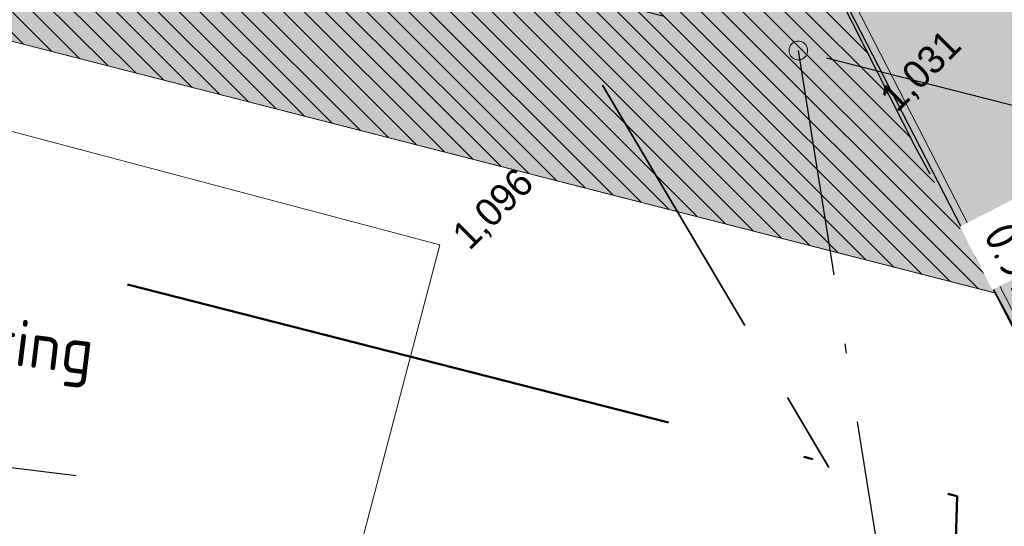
# Model space of a CAD drawing. Header units: millimetres. Extents: x 812 to 183790, y 13 to 580968.
# Tile 503 of 656: x 182774.13 to 182784.71, y 580741.1 to 580746.55. Entities that reach past the tile are written whole.
import ezdxf

# ---------------------------------------------------------------- set-up
doc = ezdxf.new("R2010")
doc.units = ezdxf.units.MM
doc.header["$LTSCALE"] = 5
for name, pattern in [('ACAD_ISO04W100', [30, 24, -3, 0, -3]), ('RI-GWA', [18.450000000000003, 6, -1.8, 1.75, -1.8, 1.75, -1.8, 1.75, -1.8]), ('VH-OPSLUITBAND_80X200', [14, 8, -2, 2, -2]), ('XX-PROJECTGRENS', [18, 12, -3, 0, -3])]:
    doc.linetypes.add(name, pattern=pattern)
for name, color, linetype, lineweight in [('289_V_KANT_OPEN_VERHARDING', 252, 'Continuous', 9), ('N-BH-VH-KANTOPSLUITING_OPSLUITBAND_80X200-G', 150, 'VH-OPSLUITBAND_80X200', 30), ('N-Hoogte_Nieuw', 7, 'Continuous', 25), ('N-OI-RI-INLAAT', 40, 'RI-GWA', 18), ('N-WE-IE-AANPIJLING-T25', 7, 'Continuous', 25), ('N-WE-KG-WERKGRENS-G', 7, 'XX-PROJECTGRENS', 50), ('N-WE-RI-GWA_TRANSPORTLEIDING_BETON-G', 7, 'RI-GWA', 25), ('N-WE-VH-KANTVERHARDING-G', 7, 'Continuous', 0), ('N-WEG-ALG-BSS KEIFORMAAT elleboog-A', 251, 'Continuous', 18), ('N-XX-AL-M', 7, 'Continuous', 0), ('V-WE-RI-GWA-G', 7, 'RI-GWA', 35), ('V-WE-VH-KANTOPSLUITING_OPSLUITBAND_80X200-G', 150, 'VH-OPSLUITBAND_80X200', 25), ('V-WE-VH-VERHARDING_BETONSTRAATSTEEN-KF GRIJS HERGEBRUIK-A', 150, 'Continuous', 18)]:
    doc.layers.add(name, color=color, linetype=linetype, lineweight=lineweight)
doc.layers.add('B-ALG-HOOGTES', color=252, linetype='Continuous')
doc.layers.add('N-RIO-PVC-160', color=200, linetype='ACAD_ISO04W100')
doc.layers.add('N-WE-VH-VERHARDING_TEGEL-A', color=253, linetype='Continuous', lineweight=5, transparency=0.75)
doc.layers.add('V-WE-VH-VERHARDING_TEGEL-A', color=253, linetype='Continuous', lineweight=18, transparency=0.5)
doc.layers.add('V-289_V_KANT_OPEN_VERHARDING', color=7, linetype='Continuous', lineweight=9, true_color=0xffffff)
doc.styles.add('isocp', font='isocp.shx')
doc.styles.add('maatvoering', font='iso.shx', dxfattribs={"width": 0.95})
doc.styles.add('NLCS-ISO-M200-T18', font='txt', dxfattribs={"height": 0.36})
doc.styles.add('NLCS-ISO-T25', font='txt', dxfattribs={"height": 2.5})
doc.styles.add('NLCS-T25_0', font='txt')
doc.dimstyles.new('JHSW 1-200', dxfattribs={"dimscale": 0.2, "dimtxt": 1.5, "dimasz": 2, "dimexe": 2, "dimexo": 0.69, "dimgap": 1, "dimtad": 1, "dimzin": 0, "dimdsep": 46, "dimtxsty": 'maatvoering', "dimcen": 0, "dimazin": 0, "dimtfac": 1, "dimtofl": 0, "dimtmove": 0, "dimatfit": 3, "dimfxl": 1, "dimtolj": 1, "dimtzin": 0, "dimarcsym": 0})
doc.dimstyles.new('NLCS-M200-T18-PIJL_X_L2_H1', dxfattribs={"dimscale": 0.2, "dimtxt": 0.36, "dimasz": 2, "dimexe": 2, "dimexo": 1, "dimgap": 0.7, "dimtad": 1, "dimzin": 0, "dimdsep": 46, "dimtxsty": 'NLCS-ISO-M200-T18', "dimcen": 0, "dimdle": 2, "dimclrd": 256, "dimclre": 256, "dimclrt": 256, "dimadec": 1, "dimazin": 0, "dimtfac": 1, "dimtofl": 0, "dimtmove": 1, "dimatfit": 0, "dimfxl": 2, "dimfxlon": 1, "dimtfillclr": 254, "dimtolj": 1, "dimtzin": 0, "dimlwd": 18, "dimlwe": 18, "dimarcsym": 0})

# ---------------------------------------------------------------- blocks, each defined once
blk = doc.blocks.new('*D7056')
at = {"layer": 'Defpoints', "color": 0, "transparency": 16777216}
for p in [(182787.8381176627, 580760.0320621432), (182771.0706487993, 580741.4888157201)]:
    blk.add_point(p, dxfattribs=at)
at = {"layer": 'N-XX-AL-M', "linetype": 'Continuous', "lineweight": 18, "transparency": 16777216}
blk.add_line((182786.2203922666, 580758.2430097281), (182787.5698381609, 580759.7353702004), dxfattribs=at)
at = {"layer": 'N-XX-AL-M', "transparency": 16777216}
blk.add_solid([(182787.5203895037, 580759.7800834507), (182787.619286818, 580759.6906569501), (182787.8381176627, 580760.0320621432)], dxfattribs=at)
at = {"layer": 'N-XX-AL-M', "transparency": 16777216, "insert": (182786.5236219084, 580759.0554675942), "char_height": 0.36, "attachment_point": 5, "rotation": 47.87898205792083, "style": 'NLCS-ISO-M200-T18'}
blk.add_mtext('\\A1;R25.00', dxfattribs=at)
blk = doc.blocks.new('*D7134')
at = {"layer": 'Defpoints', "color": 0, "transparency": 16777216}
for p in [(182794.2862850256, 580750.2616765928), (182777.0186256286, 580745.1795570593)]:
    blk.add_point(p, dxfattribs=at)
at = {"layer": 'N-XX-AL-M', "linetype": 'Continuous', "lineweight": 18, "transparency": 16777216}
blk.add_line((182792.041489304, 580749.6010010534), (182793.9025592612, 580750.1487406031), dxfattribs=at)
at = {"layer": 'N-XX-AL-M', "transparency": 16777216}
blk.add_solid([(182793.8837365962, 580750.2126948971), (182793.9213819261, 580750.084786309), (182794.2862850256, 580750.2616765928)], dxfattribs=at)
at = {"layer": 'N-XX-AL-M', "transparency": 16777216, "insert": (182792.6898126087, 580750.125383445), "char_height": 0.36, "attachment_point": 5, "rotation": 16.399911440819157, "style": 'NLCS-ISO-M200-T18'}
blk.add_mtext('\\A1;R18.00', dxfattribs=at)
blk = doc.blocks.new('Inlaat')
at = {"linetype": 'ByBlock'}
h = blk.add_hatch(color=0, dxfattribs=at)
h.dxf.hatch_style = 1
edge = h.paths.add_edge_path()
edge.add_arc((0, 0), 0.1, 0, 360)
at = {"color": 0, "linetype": 'ByBlock'}
blk.add_circle((0, 0), 0.1, dxfattribs=at)

msp = doc.modelspace()

# ---------------------------------------------------------------- hatches: boundary and pattern name
at = {"layer": 'N-WE-VH-VERHARDING_TEGEL-A'}
h = msp.add_hatch(color=256, dxfattribs=at)
h.dxf.hatch_style = 1
edge = h.paths.add_edge_path()
edge.add_line((182762.5618588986, 580764.1505976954), (182753.906578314, 580766.1862211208))
edge.add_line((182753.906578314, 580766.1862211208), (182753.2884899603, 580765.1789079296))
edge.add_line((182753.2884899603, 580765.1789079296), (182753.7083100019, 580764.9076705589))
edge.add_line((182753.7083100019, 580764.9076705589), (182753.4731212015, 580764.5653398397))
edge.add_line((182753.4731212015, 580764.5653398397), (182760.0040130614, 580763.0970001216))
edge.add_line((182760.0040130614, 580763.0970001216), (182759.2290143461, 580761.8941882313))
edge.add_line((182759.2290143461, 580761.8941882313), (182759.5310911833, 580761.3947099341))
edge.add_line((182759.5310911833, 580761.3947099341), (182764.2433591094, 580760.2067618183))
edge.add_line((182764.2433591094, 580760.2067618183), (182764.2755320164, 580760.285191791))
edge.add_line((182764.2755320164, 580760.285191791), (182775.1218272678, 580757.6590934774))
edge.add_line((182775.1218272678, 580757.6590934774), (182776.3138472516, 580759.1667114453))
edge.add_line((182776.3138472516, 580759.1667114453), (182776.0780534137, 580759.3521874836))
edge.add_line((182776.0780534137, 580759.3521874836), (182776.4494243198, 580759.8234450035))
edge.add_line((182776.4494243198, 580759.8234450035), (182777.3919393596, 580759.0807031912))
edge.add_line((182777.3919393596, 580759.0807031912), (182777.0226018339, 580758.6120259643))
edge.add_line((182777.0226018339, 580758.6120259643), (182776.7845042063, 580758.7945797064))
edge.add_line((182776.7845042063, 580758.7945797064), (182775.763816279, 580757.5036554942))
edge.add_line((182775.763816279, 580757.5036554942), (182776.6631244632, 580757.2859155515))
edge.add_arc((182768.0865472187, 580747.5164568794), 12.99999999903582, 27.172773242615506, 48.720204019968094, ccw=False)
edge.add_line((182779.6517825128, 580753.4532348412), (182785.0446068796, 580742.9476570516))
edge.add_line((182785.0446068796, 580742.9476570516), (182786.5493194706, 580742.5450441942))
edge.add_line((182786.5493194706, 580742.5450441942), (182786.6268620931, 580742.8348495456))
edge.add_line((182786.6268620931, 580742.8348495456), (182787.2064727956, 580742.6797643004))
edge.add_line((182787.2064727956, 580742.6797643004), (182781.1766521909, 580754.4242200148))
edge.add_arc((182768.0100766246, 580747.665426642), 14.7999999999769, 27.17277324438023, 76.76520824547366)
edge.add_line((182771.3984184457, 580762.0723395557), (182762.5618588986, 580764.1505976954))
at = {"layer": 'N-WEG-ALG-BSS KEIFORMAAT elleboog-A'}
h = msp.add_hatch(dxfattribs=at)
h.set_pattern_fill('ANSI33', color=256, scale=0.05, angle=90.00000000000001)
h.set_pattern_definition([(135, (0, 0), (-0.2245064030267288, -0.2245064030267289), []), (135, (-3.610339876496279e-17, 0.2245065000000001), (-0.2245064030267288, -0.2245064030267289), [0.15875, -0.079375])])
h.paths.add_polyline_path([(182782.1723525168, 580748.3678189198), (182761.9270871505, 580753.5541541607), (182761.3612403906, 580753.8954062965), (182758.0219866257, 580754.8096289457), (182757.2817846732, 580751.6845369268), (182760.3648510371, 580749.8251943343), (182784.6129154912, 580743.6134411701)])
at = {"layer": 'V-WE-VH-VERHARDING_BETONSTRAATSTEEN-KF GRIJS HERGEBRUIK-A', "ltscale": 0.2}
h = msp.add_hatch(dxfattribs=at)
h.set_pattern_fill('ANSI31', color=256, scale=0.05, angle=90.00000000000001)
h.set_pattern_definition([(135, (0, 0), (-0.1122532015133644, -0.1122532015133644), [])])
h.paths.add_polyline_path([(182761.9270871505, 580753.5541541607), (182761.3612403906, 580753.8954062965), (182758.0219866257, 580754.8096289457), (182757.2817846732, 580751.6845369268), (182760.3648510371, 580749.8251943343), (182784.6188501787, 580743.6119208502), (182783.7575085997, 580745.1768350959), (182782.1442534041, 580748.3750172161)])
at = {"layer": 'V-WE-VH-VERHARDING_TEGEL-A'}
h = msp.add_hatch(color=256, dxfattribs=at)
h.dxf.hatch_style = 1
h.paths.add_polyline_path([(182775.9384734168, 580757.3292463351), (182776.1100324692, 580757.3043500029), (182776.96961743, 580756.5582145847), (182777.2244156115, 580756.30861243), (182777.4491531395, 580756.0809370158), (182778.3845132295, 580755.0207447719), (182778.8552080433, 580754.3870603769), (182779.7266430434, 580753.0128045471), (182780.2826482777, 580751.9900711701), (182782.1007664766, 580748.4612274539), (182783.7575085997, 580745.1768350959), (182784.7491089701, 580743.3752623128), (182785.3337054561, 580742.2351957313), (182785.4178817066, 580742.5406501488), (182785.5917846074, 580742.5055856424), (182787.2150115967, 580742.1569976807), (182787.3740081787, 580742.1110076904), (182787.2114810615, 580741.5215998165), (182787.3401385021, 580741.5078915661), (182787.5174468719, 580741.511132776), (182787.6337156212, 580741.534676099), (182787.7751268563, 580741.5985046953), (182787.8742897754, 580741.6925418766), (182787.9079387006, 580741.7738315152), (182787.9008274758, 580741.874961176), (182787.8641782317, 580742.0110960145), (182787.646987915, 580742.419998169), (182785.6980133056, 580746.2140045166), (182784.6214682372, 580748.304915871), (182783.7240142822, 580750.0479888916), (182782.6395570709, 580752.1907930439), (182782.4399871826, 580752.5919952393), (182782.0591368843, 580753.3001737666), (182781.6750030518, 580753.978012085), (182780.9658288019, 580755.1844777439), (182780.4085688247, 580754.8217860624), (182780.2786730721, 580755.0407141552), (182779.4061084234, 580756.2583669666), (182779.2880095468, 580756.4029998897), (182779.7586167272, 580756.8233208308), (182779.0793552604, 580757.5770111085), (182778.3200930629, 580758.3339996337), (182777.8319132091, 580758.7649013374), (182777.4330051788, 580759.0860303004), (182777.0889797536, 580759.3436962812), (182776.6528529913, 580759.6516704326), (182776.0730133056, 580760.0167412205), (182775.6008950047, 580760.292317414), (182775.1620025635, 580760.527556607), (182774.5912281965, 580760.8057584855), (182774.0439910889, 580761.0410003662), (182773.424934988, 580761.2764665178), (182772.728012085, 580761.521987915), (182771.9580401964, 580761.767618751), (182771.2380346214, 580761.9754695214), (182770.8433002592, 580762.0907855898), (182766.5560150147, 580763.120010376), (182763.2044116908, 580763.9315216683), (182760.9350128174, 580764.4730964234), (182755.8750197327, 580765.713360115), (182753.9499361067, 580766.1835171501), (182754.0402137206, 580766.3905895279), (182754.0333648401, 580766.392848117), (182754.0165463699, 580766.3654386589), (182753.2884899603, 580765.1789079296), (182753.7083100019, 580764.9076705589), (182753.4731212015, 580764.5653398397), (182760.0040130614, 580763.0970001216), (182759.8372802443, 580762.8349208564), (182759.2290143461, 580761.8941882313), (182759.5310911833, 580761.3947099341), (182760.8920414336, 580761.0512578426), (182762.6364433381, 580760.6110371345), (182764.2433591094, 580760.2067618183), (182765.9485456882, 580759.8290604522), (182767.1320037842, 580759.54848058), (182769.7580182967, 580758.9166869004), (182772.578994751, 580758.197424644)])
h.paths.add_polyline_path([(182768.0617337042, 580760.5044428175), (182767.2120047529, 580760.7233562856), (182767.3275927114, 580761.2299381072), (182768.1957646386, 580761.013147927)], flags=16)

# ---------------------------------------------------------------- linework, layer by layer
at = {"layer": '289_V_KANT_OPEN_VERHARDING'}
for points in [[(182778.6468204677, 580744.1287086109), (182756.8608972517, 580749.9075733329), (182757.2817846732, 580751.6845369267)], [(182778.6468204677, 580744.1287086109), (182777.3935483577, 580739.3719276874)]]:
    msp.add_lwpolyline(points, dxfattribs=at)
at = {"layer": 'N-BH-VH-KANTOPSLUITING_OPSLUITBAND_80X200-G', "ltscale": 0.2, "flags": 128}
msp.add_lwpolyline([(182785.6188389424, 580741.6538358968), (182779.5806118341, 580753.4167008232, 0.09391237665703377), (182776.6251195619, 580757.2128057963), (182764.2559642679, 580760.2076180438)], format="xyb", dxfattribs=at)
at = {"layer": 'N-RIO-PVC-160', "ltscale": 0.05}
msp.add_lwpolyline([(182784.0804211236, 580736.3009370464), (182782.4993151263, 580746.2194762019)], dxfattribs=at)
at = {"layer": 'N-WE-RI-GWA_TRANSPORTLEIDING_BETON-G', "ltscale": 0.2, "flags": 128}
msp.add_lwpolyline([(182764.9288875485, 580750.7205842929), (182799.6919803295, 580741.8151414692)], dxfattribs=at)
at = {"layer": 'N-WE-VH-KANTVERHARDING-G', "flags": 128}
for points in [[(182785.5998824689, 580741.8659435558), (182779.6178291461, 580753.5193782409)], [(182757.2817846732, 580751.6845369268), (182760.3648510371, 580749.8251943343), (182784.6129154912, 580743.6134411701)]]:
    msp.add_lwpolyline(points, dxfattribs=at)
at = {"layer": 'V-WE-VH-KANTOPSLUITING_OPSLUITBAND_80X200-G', "ltscale": 0.1, "flags": 128}
msp.add_lwpolyline([(182782.1007664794, 580748.4612274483), (182783.7575085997, 580745.1768350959), (182784.7491089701, 580743.3752623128), (182785.3337054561, 580742.2351957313)], dxfattribs=at)

# ---------------------------------------------------------------- block references
at = {"layer": 'N-OI-RI-INLAAT', "rotation": 0.5703818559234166}
msp.add_blockref('Inlaat', (182782.4993151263, 580746.2194762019), dxfattribs=at)

# ---------------------------------------------------------------- texts
at = {"layer": 'B-ALG-HOOGTES', "char_height": 0.3, "attachment_point": 4, "rotation": 45.000000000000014, "line_spacing_factor": 0.8, "style": 'isocp'}
for s, insert in [('{\\Fdgn000|c0;\\C251;1,031}', (182783.4742639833, 580745.6300195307)), ('{\\Fdgn000|c0;\\C251;1,096}', (182778.8783736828, 580744.1472702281))]:
    msp.add_mtext(s, dxfattribs=dict(at, insert=insert))

# ---------------------------------------------------------------- dimensions: what is measured, and where the dimension line sits
at = {"layer": 'N-XX-AL-M'}
dim = msp.add_radius_dim(center=(182777.0186256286, 580745.1795570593), mpoint=(182794.2862850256, 580750.2616765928), dimstyle='NLCS-M200-T18-PIJL_X_L2_H1', dxfattribs=at)
dim.commit()
dim.dimension.update_dxf_attribs({"geometry": '*D7134', "text_midpoint": (182792.7801614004, 580749.8184028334), "dimtype": 164})

# ---------------------------------------------------------------- leaders
at = {"layer": 'N-WE-IE-AANPIJLING-T25', "annotation_type": 0, "has_hookline": 1, "hookline_direction": 0, "text_width": 4.2, "horizontal_direction": (0.9925461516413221, -0.1218693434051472, 0)}
msp.add_leader([(182769.8801261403, 580749.4521996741), (182770.101714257, 580742.2177510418), (182770.4987327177, 580742.1690033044)], dimstyle='JHSW 1-200', override={"dimgap": 0.35, "dimtfill": 1}, dxfattribs=at)

# ---------------------------------------------------------------- next in the draw order: texts
at = {"layer": 'N-Hoogte_Nieuw', "insert": (182784.7989229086, 580744.4117785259), "char_height": 0.3599999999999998, "attachment_point": 1, "rotation": 297.17277324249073, "style": 'NLCS-T25_0', "bg_fill": 2}
msp.add_mtext_dynamic_manual_height_columns('0.99', width=0.4047053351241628, gutter_width=2.499999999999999, heights=[0], dxfattribs=at)

# ---------------------------------------------------------------- next in the draw order: linework, layer by layer
at = {"layer": 'N-WE-KG-WERKGRENS-G', "ltscale": 0.1, "flags": 128}
msp.add_lwpolyline([(182546.3363945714, 580828.4899207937), (182543.8336850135, 580828.6949465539), (182540.4959602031, 580828.9354948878), (182537.3605703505, 580829.0986258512), (182534.235148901, 580829.2612381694), (182531.1097274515, 580829.4238504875), (182527.9843060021, 580829.5864628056), (182520.9662974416, 580829.9516022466), (182508.3491545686, 580830.2950978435), (182506.8932828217, 580830.3347332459), (182505.4374110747, 580830.3743686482), (182503.9821088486, 580830.4139885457), (182501.0593100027, 580830.4968933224), (182495.9427932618, 580830.64450416), (182490.8257921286, 580830.7921288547), (182485.7087909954, 580830.9397535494), (182480.5865481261, 580831.0875294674), (182476.585899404, 580831.1609660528), (182472.870248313, 580831.2157929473), (182469.156396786, 580831.2705932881), (182465.4445988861, 580831.3253633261), (182462.4442958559, 580831.3819626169), (182462.0279888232, 580831.442751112), (182461.549194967, 580831.5126638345), (182461.0704011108, 580831.582576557), (182460.6377092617, 580831.6457575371), (182460.098308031, 580831.7766769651), (182459.429344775, 580831.9689810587), (182458.7402872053, 580832.1670615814), (182458.0512296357, 580832.3651421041), (182457.4967000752, 580832.5245504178), (182456.6479823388, 580833.0543667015), (182455.3760828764, 580833.7572914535), (182453.1248441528, 580829.6327991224), (182453.1248441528, 580797.3056406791), (182458.7221649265, 580789.2339841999), (182459.9721623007, 580789.9533443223), (182460.1746733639, 580790.1171925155), (182460.4375156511, 580790.2553269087), (182460.7875578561, 580790.4392884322), (182461.1376000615, 580790.6232499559), (182461.4876422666, 580790.8072114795), (182461.837684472, 580790.9911730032), (182462.1129321, 580791.1358269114), (182462.4419120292, 580791.2431276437), (182462.8648578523, 580791.3682309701), (182463.3010819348, 580791.4972618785), (182463.7373060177, 580791.6262927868), (182464.1735301, 580791.7553236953), (182464.5492909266, 580791.8664701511), (182464.891624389, 580791.9222959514), (182465.2971176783, 580791.9600483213), (182465.7368846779, 580792.0009916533), (182466.176651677, 580792.0419349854), (182466.6164186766, 580792.0828783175), (182467.0080813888, 580792.1193430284), (182468.8304161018, 580792.1125732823), (182472.352354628, 580792.0506869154), (182475.8812197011, 580791.9886788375), (182479.4100847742, 580791.9266707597), (182482.9389498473, 580791.8646626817), (182486.4673558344, 580791.8026627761), (182490.0953355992, 580791.7372467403), (182493.9822088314, 580791.6629524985), (182497.8696233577, 580791.5886479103), (182501.7570378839, 580791.5143433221), (182505.6444524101, 580791.4400387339), (182509.5320295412, 580791.365731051), (182513.4196150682, 580791.2920556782), (182517.3006813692, 580791.2248659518), (182521.1809284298, 580791.1576904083), (182525.0611754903, 580791.0905148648), (182528.9414225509, 580791.0233393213), (182532.8216696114, 580790.9561637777), (182536.7001634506, 580790.8890185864), (182539.4982635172, 580790.8307611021), (182542.1825784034, 580790.7734091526), (182544.8668932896, 580790.7160572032), (182547.5512081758, 580790.6587052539), (182550.2355230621, 580790.6013533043), (182552.9211300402, 580790.5439737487), (182555.6766168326, 580790.4922268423), (182558.4572195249, 580790.4427686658), (182561.2378222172, 580790.3933104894), (182564.0184249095, 580790.343852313), (182566.7990276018, 580790.2943941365), (182569.5789762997, 580790.2449475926), (182572.1743940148, 580790.1953868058), (182574.6060562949, 580790.14570009), (182577.0383870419, 580790.0959997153), (182579.4707177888, 580790.0462993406), (182581.9030485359, 580789.9965989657), (182584.3319301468, 580789.9469690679), (182586.7911242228, 580789.8797423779), (182589.3248883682, 580789.7780244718), (182591.8650441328, 580789.6760499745), (182594.4051998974, 580789.5740754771), (182596.945355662, 580789.4721009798), (182599.4804017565, 580789.3703316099), (182601.8630860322, 580789.2502597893), (182603.6266279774, 580789.0203305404), (182605.4295062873, 580788.7852726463), (182607.2323845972, 580788.5502147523), (182609.0352629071, 580788.3151568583), (182610.8381412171, 580788.0800989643), (182612.6422430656, 580787.8448815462), (182613.7326595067, 580787.7054496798), (182614.7961327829, 580787.5696250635), (182615.8596060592, 580787.4338004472), (182616.9230793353, 580787.2979758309), (182617.9865526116, 580787.1621512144), (182619.0437285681, 580787.0271308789), (182620.0885572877, 580786.8801825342), (182621.1366633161, 580786.7288557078), (182622.1865822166, 580786.5772671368), (182623.2365011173, 580786.4256785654), (182624.2864200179, 580786.2740899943), (182625.3299012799, 580786.1234308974), (182627.020285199, 580785.8568797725), (182629.1673737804, 580785.5086308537), (182631.3166323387, 580785.1600299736), (182633.4658908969, 580784.8114290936), (182635.6151494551, 580784.4628282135), (182637.7513844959, 580784.1163396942), (182640.0049781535, 580783.6895120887), (182642.1360582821, 580783.3090348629), (182647.0630134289, 580782.4411077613), (182651.9891248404, 580781.5902773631), (182656.9078141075, 580780.712208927), (182661.8271143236, 580779.8260979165), (182666.7151533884, 580778.9377595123), (182670.7274343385, 580778.1575107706), (182672.8454156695, 580777.7441421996), (182675.1367830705, 580777.2877374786), (182677.8864391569, 580776.7344992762), (182723.4470160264, 580767.0980044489), (182727.4134544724, 580765.1004620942), (182728.5193157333, 580767.2890309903), (182733.487118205, 580765.839533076), (182735.3841539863, 580765.7193532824), (182736.7291595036, 580765.8569923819), (182737.9777871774, 580765.984768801), (182741.1548623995, 580766.309889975), (182758.3880922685, 580762.4353447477), (182758.0502154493, 580761.9109538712), (182758.2781539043, 580761.5340619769), (182751.5803360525, 580749.746364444), (182784.2071760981, 580741.4288769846), (182784.088835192, 580737.5353437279), (182784.0815874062, 580737.5082115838), (182783.5253590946, 580735.4310709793), (182787.0264828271, 580734.4501235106, -0.06878441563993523), (182787.0710498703, 580728.4065941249), (182786.4433279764, 580726.2139149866), (182784.8212424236, 580720.8672947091), (182783.9285352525, 580717.5622805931), (182783.3629587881, 580715.4844659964), (182780.7330075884, 580704.363215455, 0.01006423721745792), (182779.8290839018, 580700.1652549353, 0.03789734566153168), (182778.9515901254, 580692.6476957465), (182778.8086371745, 580689.114825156), (182778.664840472, 580677.4566763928), (182774.5489658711, 580677.5030601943), (182774.3887329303, 580664.4659519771), (182777.7728912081, 580664.4296323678), (182777.5992994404, 580658.3134843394), (182797.5259302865, 580658.0334855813), (182797.5627665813, 580667.2589931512), (182800.3788182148, 580667.2624219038), (182800.4003675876, 580675.3592035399), (182797.5713859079, 580675.3666430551), (182797.5587852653, 580678.0379749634), (182798.51420407, 580682.5233503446), (182808.2659865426, 580723.7606235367), (182808.3887287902, 580729.6090305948), (182811.171402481, 580735.7888850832, -0.1199236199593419), (182813.2056665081, 580738.4003126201), (182817.1751677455, 580741.3533516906, -0.2023336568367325), (182823.6090945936, 580742.8635374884), (182838.9859315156, 580740.2441271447), (182838.9615736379, 580736.850063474), (182841.3969184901, 580736.857219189), (182841.3008403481, 580734.7862014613), (182846.1720900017, 580734.4916700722), (182846.0383634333, 580732.0657865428), (182851.325015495, 580731.7732694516, 0.0250001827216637), (182928.0593059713, 580722.7733242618), (182928.2904346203, 580726.1654619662, 0.01378694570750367), (182970.6959348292, 580724.502907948), (183059.9886356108, 580723.465826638), (183059.9798531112, 580721.3041403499), (183068.0991874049, 580721.2114097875), (183068.1978501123, 580723.3704815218), (183221.0751434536, 580721.5949032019), (183221.0888945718, 580715.2308856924), (183240.2705249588, 580715.3070614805), (183240.3081457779, 580720.3747960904), (183240.5860722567, 580720.3746200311), (183242.4505741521, 580720.3985859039), (183244.4520871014, 580720.4054370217), (183245.8448439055, 580720.3876357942), (183247.2279820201, 580720.369957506), (183249.6118762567, 580720.331143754), (183252.1844203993, 580720.2899176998), (183254.1676349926, 580720.2591536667), (183256.0270805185, 580720.2363258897), (183258.3117480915, 580720.2185501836), (183261.870273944, 580720.1782204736), (183265.4918982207, 580720.1405490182), (183268.1005979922, 580720.1114656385), (183269.8825592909, 580720.0873315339), (183272.1715485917, 580720.0507186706), (183273.9743825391, 580720.0093185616), (183275.5027767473, 580719.9728417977), (183276.437037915, 580719.9481279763), (183277.4632290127, 580719.9249136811), (183279.8339705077, 580719.8919135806), (183285.4019259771, 580719.8234907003), (183293.9097694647, 580719.7246190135), (183296.6605298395, 580719.6826219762), (183300.6896803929, 580719.6211072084), (183301.9841566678, 580719.603033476), (183303.1636473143, 580719.5865651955), (183304.85103719, 580719.565599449), (183306.689819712, 580719.5436243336), (183308.5842271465, 580719.5356408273), (183310.372555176, 580719.5296939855), (183312.7694811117, 580719.5451821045), (183314.8878679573, 580719.5671883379), (183317.3638881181, 580719.6072594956), (183319.3345012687, 580719.6852769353), (183320.2449572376, 580719.7368562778), (183321.3681973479, 580719.8051428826), (183322.6456268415, 580719.9124179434), (183324.0210926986, 580720.0280979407), (183325.5883142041, 580720.1679196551), (183326.7039214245, 580720.2767798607), (183327.873631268, 580720.3909193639), (183329.9510740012, 580720.6048506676), (183332.3846737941, 580720.8685421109), (183334.5499215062, 580721.1248258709), (183336.1045024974, 580721.3200670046), (183337.6187943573, 580721.5245671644), (183339.4584159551, 580721.8035088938), (183340.9118904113, 580722.0468656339), (183342.1533880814, 580722.2661741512), (183343.8365356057, 580722.565729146), (183345.379378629, 580722.8403520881), (183346.2451748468, 580723.0074318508), (183346.9857773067, 580723.1503519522), (183348.60799843, 580723.4825238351), (183350.1849550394, 580723.8082190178), (183350.6332304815, 580723.9066990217), (183351.4270876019, 580724.0810986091), (183352.5589509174, 580724.3460008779), (183354.0667487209, 580724.7174973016), (183356.056216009, 580725.2184174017), (183357.6991912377, 580725.6323925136), (183359.659842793, 580726.1303079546), (183361.0773076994, 580726.502585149), (183362.5382352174, 580726.9063274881), (183364.106085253, 580727.3486873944), (183365.4382249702, 580727.7334499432), (183366.0890313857, 580727.9239682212), (183366.711851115, 580728.106293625), (183367.570977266, 580728.3614921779), (183368.5514074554, 580728.6685015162), (183369.7468178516, 580729.0578450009), (183370.8905434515, 580729.444942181), (183371.9991616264, 580729.8331634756), (183373.1818273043, 580730.2581687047), (183374.0557342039, 580730.5807175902), (183375.1714988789, 580730.989826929), (183376.7022811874, 580731.5557121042), (183378.0975990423, 580732.0852588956), (183379.372671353, 580732.580994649), (183380.6702380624, 580733.0882598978), (183382.5851349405, 580733.8471686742), (183384.036839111, 580734.4342333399), (183385.2596680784, 580734.9484724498), (183386.4865551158, 580735.4865303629), (183387.9026292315, 580736.1251636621), (183390.3613408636, 580737.2492600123), (183392.2596494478, 580738.1250385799), (183394.2178763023, 580739.0640904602), (183395.6290723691, 580739.7659167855), (183397.0700952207, 580740.5001337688), (183398.2287487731, 580741.0940935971), (183399.5034946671, 580741.7553377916), (183400.5868244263, 580742.3204673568), (183401.5559766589, 580742.8342419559), (183402.5493609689, 580743.3724349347), (183403.77320931, 580744.03960276), (183405.0291069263, 580744.7375497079), (183406.274695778, 580745.4513490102), (183407.4204789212, 580746.1363269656), (183408.6556175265, 580746.8994775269), (183410.2089623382, 580747.8592406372), (183411.7376134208, 580748.8153481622), (183413.0233444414, 580749.6293986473), (183414.1912668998, 580750.3893023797), (183414.7376870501, 580750.7558946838), (183415.1694994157, 580751.049171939), (183415.6269024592, 580751.3541247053), (183416.1926958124, 580751.7345778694), (183416.8457558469, 580752.1725687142), (183417.4438549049, 580752.5812946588), (183417.9674341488, 580752.954995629), (183418.4895497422, 580753.3269260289), (183418.9739641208, 580753.6743383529), (183419.4541436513, 580754.0169505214), (183419.8412569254, 580754.2913615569), (183420.2708889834, 580754.6012846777), (183422.9376071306, 580756.5015914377), (183423.5268132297, 580756.927757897), (183426.7801920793, 580759.254015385), (183430.045753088, 580761.6232062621), (183433.3085215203, 580763.9903711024), (183436.5712899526, 580766.3575359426), (183439.8265075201, 580768.7192225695), (183442.6305409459, 580770.6747772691), (183445.1135794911, 580772.3387513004), (183447.6043370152, 580774.0078980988), (183450.0950945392, 580775.6770448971), (183452.5858520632, 580777.3461916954), (183455.0640697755, 580779.0069351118), (183457.2923219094, 580780.4045971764), (183459.4744747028, 580781.7478362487), (183461.660218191, 580783.0932855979), (183463.8459616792, 580784.438734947), (183466.0317051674, 580785.7841842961), (183467.8048106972, 580786.8734164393), (183467.8231587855, 580786.8620201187), (183467.8458993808, 580786.8478955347), (183467.887567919, 580786.7929881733), (183467.9488498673, 580786.7122358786), (183467.9716921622, 580786.6821361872), (183468.4831392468, 580785.1500434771), (183475.3973957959, 580787.2540622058), (183481.8653286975, 580790.3062808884), (183487.2931698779, 580792.8384432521), (183508.4926288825, 580803.2497857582), (183507.9212643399, 580805.1584873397), (183513.3572816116, 580806.7790938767), (183512.7349608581, 580808.8665508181), (183507.2984268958, 580807.2391394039), (183506.6892884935, 580809.2740284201, -0.2277669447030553), (183507.3572742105, 580816.3500884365, -0.1282015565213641), (183510.3101745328, 580819.239130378), (183512.5474554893, 580813.9539693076), (183514.5672591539, 580814.8658911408), (183512.3070754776, 580820.1304422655), (183514.8646771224, 580821.2145754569), (183512.8945187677, 580825.8937386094, -0.03588457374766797), (183522.3821982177, 580830.5745313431), (183523.3100604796, 580830.9474544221), (183522.0877516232, 580834.0228367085), (183512.558636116, 580830.2984299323), (183502.1452087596, 580862.2535486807), (183499.3051227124, 580861.0400110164), (183497.1330169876, 580866.3964116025), (183495.0717561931, 580865.5510747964), (183497.3056307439, 580860.182088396)], format="xyb", dxfattribs=at)
at = {"layer": 'V-289_V_KANT_OPEN_VERHARDING', "flags": 128}
msp.add_lwpolyline([(182757.2817846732, 580751.6845369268), (182760.3648510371, 580749.8251943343), (182784.6188501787, 580743.6119208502)], dxfattribs=at)
at = {"layer": 'V-WE-RI-GWA-G', "ltscale": 0.1, "flags": 128}
msp.add_lwpolyline([(182762.9575516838, 580751.0058393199), (182779.9101275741, 580746.6630095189), (182784.6793396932, 580738.6087389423), (182784.0804211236, 580736.3009370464)], dxfattribs=at)

# ---------------------------------------------------------------- next in the draw order: dimensions: what is measured, and where the dimension line sits
at = {"layer": 'N-XX-AL-M'}
dim = msp.add_radius_dim(center=(182771.0706487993, 580741.4888157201), mpoint=(182787.8381176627, 580760.0320621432), dimstyle='NLCS-M200-T18-PIJL_X_L2_H1', dxfattribs=at)
dim.commit()
dim.dimension.update_dxf_attribs({"geometry": '*D7056', "text_midpoint": (182786.7609754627, 580758.8408439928), "dimtype": 164})

# ---------------------------------------------------------------- next in the draw order: texts
at = {"layer": 'N-WE-IE-AANPIJLING-T25', "insert": (182770.8200489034, 580743.7349214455), "char_height": 0.5, "attachment_point": 1, "rotation": 353, "style": 'NLCS-ISO-T25', "bg_fill": 3, "box_fill_scale": 1.1, "bg_fill_color": 256, "bg_fill_transparency": 0}
msp.add_mtext('{\\C7;Sleufbekisting \\Ptoepassen!}', dxfattribs=at)

doc.saveas('drawing.dxf')
